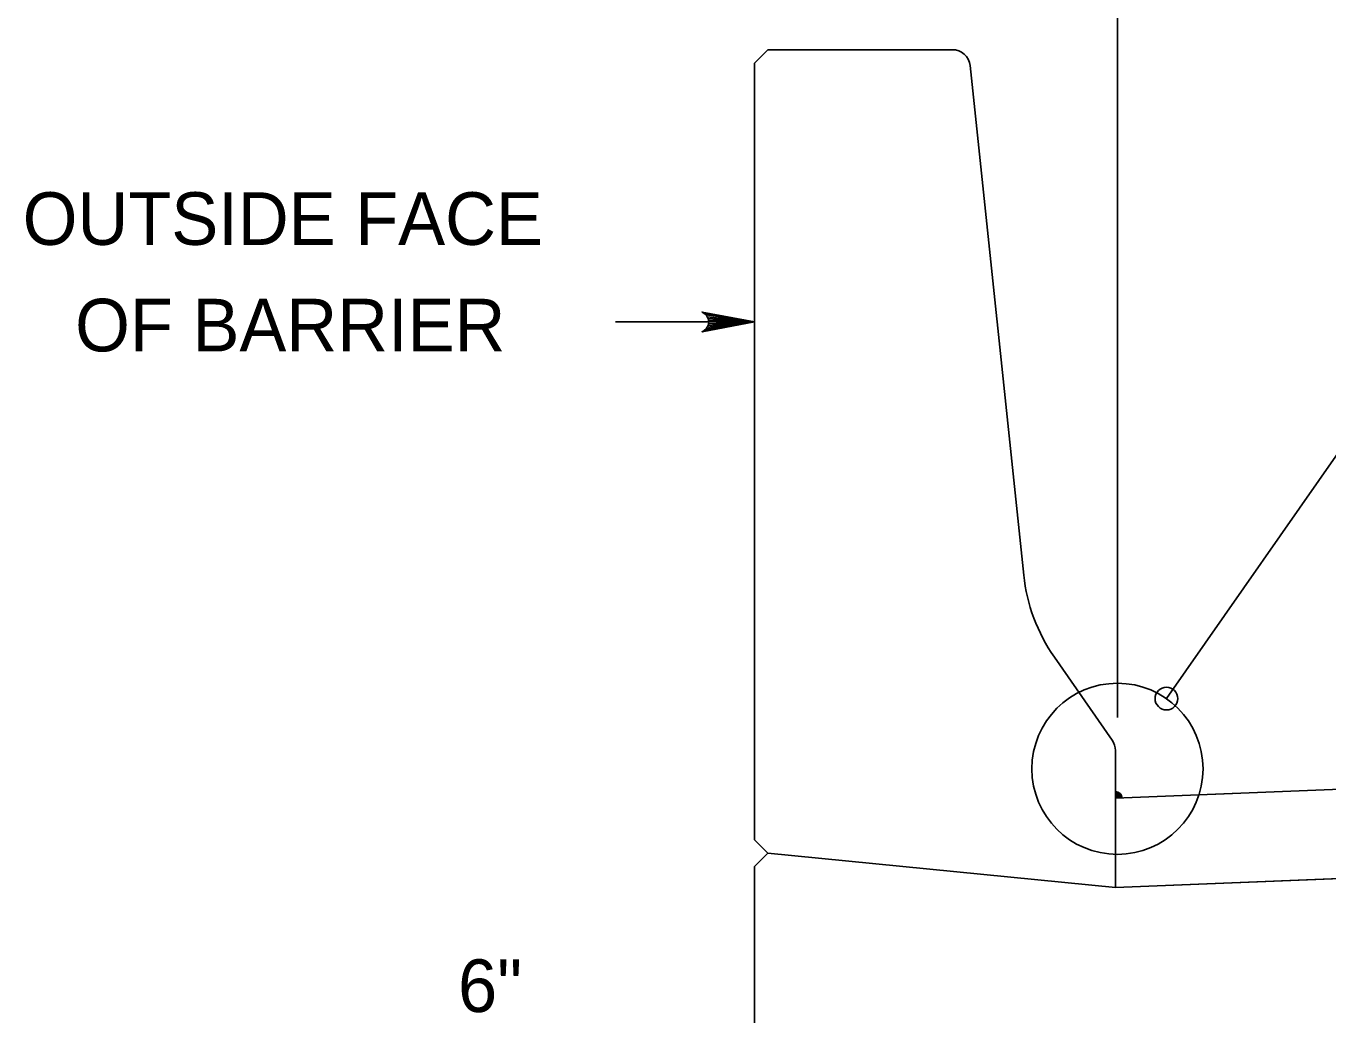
# Model space of a CAD drawing. Extents: x 636530 to 644067, y 294168 to 299122.
# Drawn here: x 639584.3 to 639658.5, y 298046.9 to 298103.2 of the extents above; entities that cross this region are included whole.
import ezdxf

# ---------------------------------------------------------------- set-up
doc = ezdxf.new("R2010")
doc.units = 0
doc.layers.add('1', color=7, linetype='Continuous')

msp = doc.modelspace()

# ---------------------------------------------------------------- linework, layer by layer
at = {"layer": '1'}
for p, q in [((639646.537, 298063.808), (639646.537, 298129.462)), ((639625.848, 298101.121), (639626.61, 298101.883)), ((639626.61, 298101.883), (639637.126, 298101.883)), ((639625.848, 298101.121), (639625.848, 298056.846)), ((639638.136, 298100.974), (639641.198, 298071.936)), ((639649.329, 298064.891), (639665.915, 298088.646)), ((639617.932, 298086.363), (639625.848, 298086.363)), ((639646.24, 298062.521), (639642.943, 298067.254)), ((639646.422, 298059.211), (639743.958, 298063.113)), ((639646.422, 298061.94), (639646.422, 298054.127)), ((639646.422, 298054.127), (639744.11, 298058.034)), ((639625.848, 298056.846), (639626.61, 298056.084)), ((639625.848, 298055.322), (639626.61, 298056.084)), ((639626.61, 298056.084), (639646.422, 298054.127)), ((639625.848, 298055.322), (639625.848, 298035.002))]:
    msp.add_line(p, q, dxfattribs=at)
for points in [[(639625.848, 298086.363), (639622.865, 298085.804), (639622.98, 298085.884), (639623.095, 298085.963), (639623.154, 298086.063), (639623.214, 298086.163), (639623.231, 298086.263), (639623.248, 298086.363), (639623.231, 298086.463), (639623.214, 298086.563), (639623.154, 298086.663), (639623.095, 298086.763), (639622.98, 298086.843), (639622.865, 298086.923), (639625.848, 298086.363), (639622.98, 298086.843), (639623.095, 298086.763), (639625.848, 298086.363), (639623.154, 298086.663), (639623.214, 298086.563), (639625.848, 298086.363), (639623.231, 298086.463), (639623.248, 298086.363), (639625.848, 298086.363), (639623.231, 298086.263), (639623.214, 298086.163), (639625.848, 298086.363), (639623.154, 298086.063), (639623.095, 298085.963), (639625.848, 298086.363), (639622.98, 298085.884)], [(639771.29, 298063.659), (639743.958, 298063.113), (639646.422, 298059.211), (639646.422, 298054.131), (639743.958, 298058.031), (639771.29, 298058.578)]]:
    msp.add_lwpolyline(points, dxfattribs=at)
for centre, radius in [((639646.537, 298060.892), 4.877), ((639649.329, 298064.891), 0.646)]:
    msp.add_circle(centre, radius, dxfattribs=at)
for centre, radius, start, end in [((639637.126, 298100.868), 1.016, 6.01952, 90), ((639651.175, 298072.988), 10.033, 186.01952, 214.8593), ((639645.406, 298061.94), 1.016, 0, 34.8593), ((639645.406, 298061.94), 1.016, 0, 34.8593), ((639645.406, 298061.94), 1.016, 0, 34.8593), ((639646.422, 298059.211), 0.382, 2.29061, 90), ((639646.422, 298059.211), 0.321, 2.29061, 90), ((639646.422, 298059.211), 0.26, 2.29061, 90), ((639646.422, 298059.211), 0.199, 2.29061, 90), ((639646.422, 298059.211), 0.138, 2.29061, 90), ((639646.422, 298059.211), 0.0768, 2.29061, 90)]:
    msp.add_arc(centre, radius, start, end, dxfattribs=at)

# ---------------------------------------------------------------- texts
for s, p in [('OUTSIDE FACE', (639584.152, 298090.756)), ('OF BARRIER', (639587.14, 298084.684)), ('6"', (639608.959, 298047.029))]:
    msp.add_text(s, height=3, dxfattribs=at).set_placement(p)

doc.saveas('drawing.dxf')
